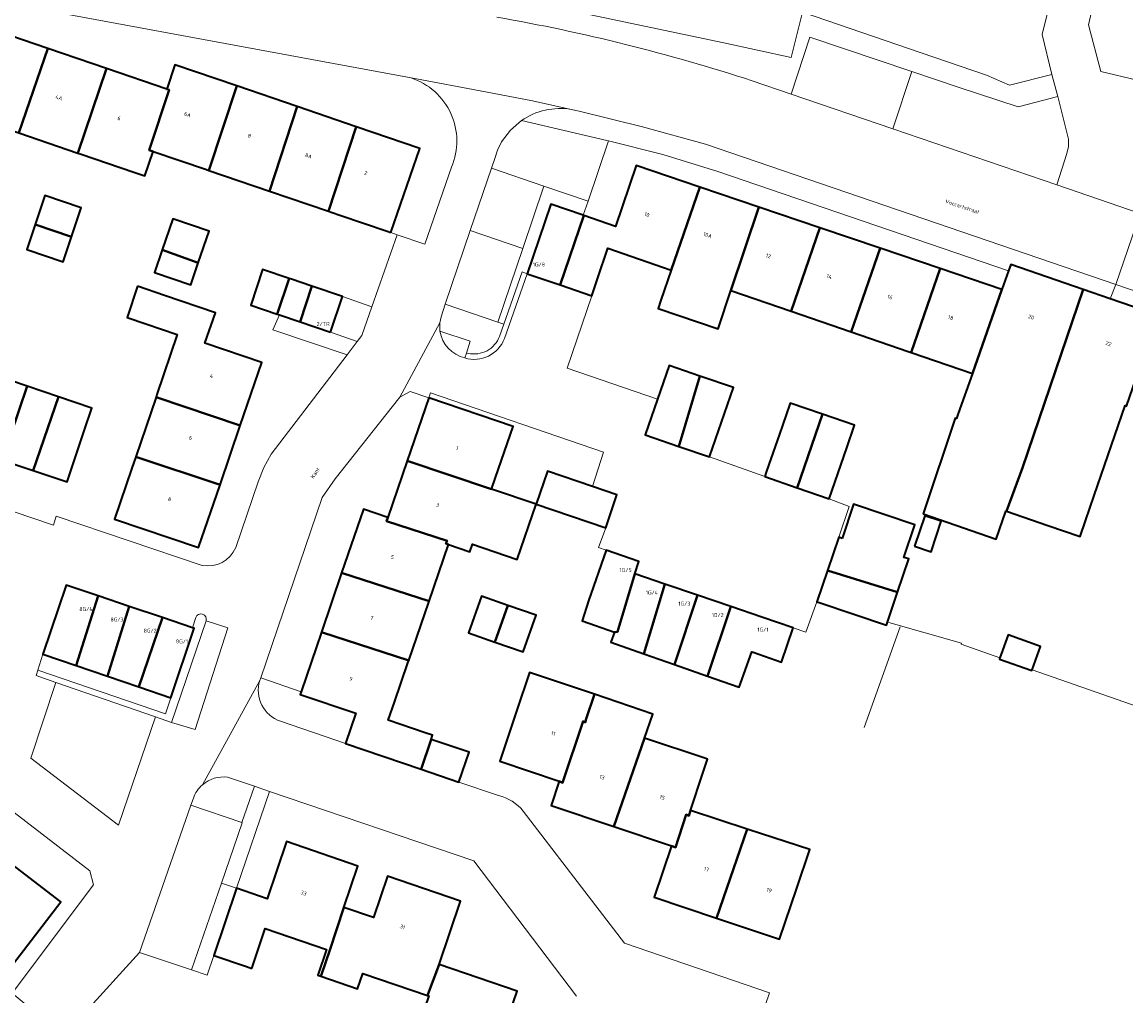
# Model space of a CAD drawing. Header units: metres. Extents: x 197700 to 204338, y 317132 to 325229.
# Tile 604 of 656: x 203213 to 203315, y 318066 to 318156. Entities that reach past the tile are written whole.
import ezdxf
from ezdxf.enums import TextEntityAlignment as Align

# ---------------------------------------------------------------- set-up
doc = ezdxf.new("R2010")
doc.units = ezdxf.units.M
for name, color, linetype, lineweight in [('B-WE-GR-BEPLANTING_CULTUUR_BODEMBEDEKKER-GV', 90, 'Continuous', 18), ('B-WE-GR-BEPLANTING_CULTUUR_HEESTERS-GV', 90, 'Continuous', 18), ('B-WE-GR-BEPLANTING_CULTUUR_ROOS-GV', 90, 'Continuous', 18), ('B-WE-GR-BEPLANTING_CULTUUR_VASTE PLANTENVAK-GV', 90, 'Continuous', 18), ('B-WE-IE-TERREINAFSCHEIDING_KUNSTMATIG_HEKWERK-G', 20, 'IE-TERREINAFSCHEIDING-KUNSTMATIG', 18), ('B-WE-OG-BEBOUWING-GV', 7, 'Continuous', 35), ('B-WE-OG-BEBOUWING-T18', 10, 'Continuous', 18), ('B-WE-OG-TERREIN_ERF-GV', 7, 'Continuous', 18), ('B-WE-OG-TOPOGRAFIE-T18', 10, 'Continuous', 18), ('B-WE-VH-ONVERHARD-GV', 252, 'Continuous', 18), ('B-WE-VH-VERHARDING_ASFALT-GV', 252, 'Continuous', 18), ('B-WE-VH-VERHARDING_BETONSTRAATSTEEN-GV', 252, 'Continuous', 18), ('B-WE-VH-VERHARDING_OPEN-GV', 252, 'Continuous', 18), ('B-WE-VH-VERHARDING_TEGEL-GV', 252, 'Continuous', 18)]:
    doc.layers.add(name, color=color, linetype=linetype, lineweight=lineweight)
doc.styles.add('NLCS-ISO-M200-T18', font='NLCS-ISO.ttf', dxfattribs={"height": 0.36})
doc.linetypes.add('IE-TERREINAFSCHEIDING-KUNSTMATIG', pattern='A,4,[82,NLCS.SHX,S=0.75,R=90,X=0,Y=0],4,-2', length=10)

msp = doc.modelspace()

# ---------------------------------------------------------------- linework, layer by layer
at = {"layer": 'B-WE-GR-BEPLANTING_CULTUUR_BODEMBEDEKKER-GV'}
for points in [[(203318.441, 318159.715), (203313.016, 318161.001), (203311.859, 318155.841), (203312.986, 318151.52), (203316.375, 318150.728)], [(203293.685, 318146.184), (203308.906, 318140.984), (203309.849, 318143.889), (203309.987, 318144.553), (203309.981, 318145.233), (203308.994, 318149.201), (203305.322, 318148.235), (203299.743, 318150.069), (203295.454, 318151.521)], [(203223.644, 318094.382), (203220.737, 318095.376), (203217.819, 318096.374), (203214.721, 318097.433), (203214.267, 318095.938), (203226.116, 318091.886), (203226.615, 318093.366)]]:
    msp.add_lwpolyline(points, close=True, dxfattribs=at)
msp.add_lwpolyline([(203228.712, 318084.051), (203228.474, 318083.398), (203233.223, 318081.775), (203234.38, 318085.158), (203231.892, 318086.005)], dxfattribs=at)
for points in [[(203231.892, 318086.005, 0.2112911), (203229.559, 318085.28)], [(203229.559, 318085.28, 0.125426), (203228.712, 318084.051)]]:
    msp.add_lwpolyline(points, format="xyb", dxfattribs=at)
at = {"layer": 'B-WE-GR-BEPLANTING_CULTUUR_HEESTERS-GV'}
msp.add_lwpolyline([(203264.916, 318138.169), (203265.365, 318139.481), (203261.27, 318140.878), (203259.3, 318135.073), (203256.987, 318128.256), (203257.549, 318128.07), (203259.252, 318132.912), (203259.724, 318132.746), (203261.904, 318139.201)], close=True, dxfattribs=at)
for points in [[(203259.724, 318132.746), (203259.252, 318132.912), (203257.549, 318128.07), (203257.137, 318126.898), (203257.06, 318126.719), (203256.954, 318126.521), (203256.83, 318126.333), (203256.69, 318126.156), (203256.535, 318125.993), (203256.366, 318125.844), (203256.184, 318125.711), (203255.991, 318125.595), (203255.788, 318125.496), (203255.578, 318125.416), (203255.361, 318125.355), (203255.139, 318125.314), (203254.915, 318125.292), (203254.69, 318125.291), (203254.465, 318125.31), (203254.066, 318125.38), (203253.917, 318124.917)], [(203257.611, 318126.737), (203259.724, 318132.746)]]:
    msp.add_lwpolyline(points, dxfattribs=at)
msp.add_lwpolyline([(203253.917, 318124.917, 0.393786), (203257.611, 318126.737)], format="xyb", dxfattribs=at)
at = {"layer": 'B-WE-GR-BEPLANTING_CULTUUR_ROOS-GV'}
for points in [[(203267.282, 318145.077), (203267.102, 318145.122), (203259.191, 318146.973), (203258.155, 318146.073), (203257.331, 318144.978), (203256.967, 318144.227), (203256.701, 318143.437), (203256.395, 318142.542), (203261.27, 318140.878), (203265.365, 318139.481)], [(203257.549, 318128.07), (203256.987, 318128.256), (203252.091, 318129.92), (203251.735, 318128.729), (203251.618, 318128.168), (203251.6, 318128.08), (203251.615, 318127.417), (203254.416, 318126.466), (203254.066, 318125.38), (203254.465, 318125.31), (203254.69, 318125.291), (203254.915, 318125.292), (203255.139, 318125.314), (203255.361, 318125.355), (203255.578, 318125.416), (203255.788, 318125.496), (203255.991, 318125.595), (203256.184, 318125.711), (203256.366, 318125.844), (203256.535, 318125.993), (203256.69, 318126.156), (203256.83, 318126.333), (203256.954, 318126.521), (203257.06, 318126.719), (203257.137, 318126.898)]]:
    msp.add_lwpolyline(points, close=True, dxfattribs=at)
at = {"layer": 'B-WE-GR-BEPLANTING_CULTUUR_VASTE PLANTENVAK-GV'}
msp.add_lwpolyline([(203254.413, 318136.745), (203259.3, 318135.073), (203261.27, 318140.878), (203256.395, 318142.542)], close=True, dxfattribs=at)
at = {"layer": 'B-WE-IE-TERREINAFSCHEIDING_KUNSTMATIG_HEKWERK-G'}
for points in [[(203293.293, 318100.361), (203300.059, 318098.427), (203300.034, 318098.348), (203303.619, 318097.073)], [(203291.001, 318090.609), (203294.349, 318099.94)], [(203306.614, 318095.963), (203317.079, 318092.317), (203329.01, 318088.241)]]:
    msp.add_lwpolyline(points, dxfattribs=at)
at = {"layer": 'B-WE-OG-BEBOUWING-GV'}
for points in [[(203209.391, 318155.648), (203207.59, 318150.377), (203204.77, 318151.341), (203203.153, 318146.61), (203202.333, 318144.21), (203202.584, 318144.124), (203204.457, 318143.514), (203205.347, 318143.211), (203206.889, 318147.733), (203212.501, 318145.82), (203215.186, 318153.667)], [(203212.501, 318145.82), (203217.985, 318143.95), (203220.655, 318151.798), (203215.186, 318153.667)], [(203223.838, 318141.955), (203224.218, 318141.825), (203224.99, 318144.09), (203224.6, 318144.223), (203226.463, 318149.813), (203226.239, 318149.889), (203220.655, 318151.798), (203217.985, 318143.95), (203218.293, 318143.845), (203223.196, 318142.174)], [(203226.239, 318149.889), (203226.463, 318149.813), (203224.6, 318144.223), (203224.99, 318144.09), (203229.923, 318142.406), (203230.135, 318142.334), (203232.747, 318150.182), (203227.006, 318152.142)], [(203230.135, 318142.334), (203235.783, 318140.406), (203238.347, 318148.269), (203232.747, 318150.182)], [(203238.347, 318148.269), (203235.783, 318140.406), (203241.26, 318138.537), (203243.847, 318146.391)], [(203247.064, 318136.556), (203249.734, 318144.381), (203243.847, 318146.391), (203241.26, 318138.537), (203241.604, 318138.42), (203242.332, 318138.171), (203246.702, 318136.679)], [(203273.097, 318133.084), (203275.749, 318140.787), (203269.827, 318142.795), (203267.929, 318137.137), (203264.964, 318138.153), (203262.779, 318131.701), (203265.706, 318130.7), (203266.244, 318132.271), (203267.219, 318135.105)], [(203278.64, 318131.177), (203281.236, 318138.926), (203275.749, 318140.787), (203273.097, 318133.084), (203272.143, 318130.271), (203271.882, 318129.499), (203277.453, 318127.633)], [(203214.016, 318137.306), (203217.394, 318136.173), (203218.299, 318138.871), (203214.921, 318140.003)], [(203264.964, 318138.153), (203264.916, 318138.169), (203261.904, 318139.201), (203259.724, 318132.746), (203262.779, 318131.701)], [(203281.236, 318138.926), (203278.64, 318131.177), (203284.218, 318129.259), (203286.901, 318137.005)], [(203217.394, 318136.173), (203214.016, 318137.306), (203213.239, 318134.988), (203216.617, 318133.855)], [(203229.166, 318133.748), (203230.176, 318136.693), (203226.8, 318137.851), (203225.807, 318134.955)], [(203284.218, 318129.259), (203289.803, 318127.338), (203292.491, 318135.109), (203286.901, 318137.005)], [(203298.084, 318133.212), (203292.491, 318135.109), (203289.803, 318127.338), (203295.101, 318125.517), (203295.385, 318125.419)], [(203225.807, 318134.955), (203225.089, 318132.861), (203228.465, 318131.703), (203229.166, 318133.748)], [(203236.482, 318128.993), (203237.602, 318132.301), (203235.131, 318133.137), (203234.036, 318129.821)], [(203303.809, 318131.271), (203298.084, 318133.212), (203295.385, 318125.419), (203301.062, 318123.467)], [(203296.492, 318110.444), (203298, 318109.926), (203303.285, 318108.11), (203304.178, 318110.709), (203304.243, 318110.687), (203305.721, 318114.727), (203311.342, 318131.287), (203304.632, 318133.592), (203304.429, 318133.02), (203303.809, 318131.271), (203301.062, 318123.467), (203299.754, 318119.753), (203299.591, 318119.289), (203299.459, 318119.333)], [(203239.72, 318131.585), (203237.819, 318132.228), (203237.602, 318132.301), (203236.482, 318128.993), (203236.699, 318128.92), (203238.628, 318128.267)], [(203223.535, 318131.573), (203222.567, 318128.69), (203224.311, 318128.099), (203227.221, 318127.112), (203225.321, 318121.521), (203225.244, 318121.294), (203233.071, 318118.654), (203235.063, 318124.487), (203229.792, 318126.287), (203230.755, 318129.107), (203226.023, 318130.723)], [(203241.436, 318127.317), (203242.555, 318130.625), (203239.72, 318131.585), (203238.628, 318128.267)], [(203317.559, 318124.416), (203318.996, 318128.659), (203313.866, 318130.42), (203311.342, 318131.287), (203305.721, 318114.727), (203304.243, 318110.687), (203308.083, 318109.367), (203311.069, 318108.341), (203311.572, 318109.804), (203312.373, 318112.135), (203315.248, 318120.501), (203315.391, 318120.452), (203316.838, 318124.664)], [(203204.022, 318123.927), (203201.316, 318115.642), (203207.09, 318113.711), (203208, 318116.432), (203210.959, 318115.443), (203213.267, 318122.302), (203210.345, 318123.292), (203209.895, 318121.953)], [(203271.822, 318121.103), (203270.679, 318117.789), (203273.796, 318116.714), (203275.763, 318123.238), (203272.9, 318124.226)], [(203273.796, 318116.714), (203276.647, 318115.73), (203278.867, 318122.168), (203275.763, 318123.238)], [(203216.185, 318121.314), (203213.267, 318122.302), (203210.959, 318115.443), (203213.846, 318114.477)], [(203216.185, 318121.314), (203213.846, 318114.477), (203216.99, 318113.426), (203218.575, 318118.167), (203219.277, 318120.267)], [(203231.191, 318113.15), (203233.071, 318118.654), (203225.244, 318121.294), (203223.361, 318115.753)], [(203256.773, 318113.814), (203258.4, 318118.542), (203250.587, 318121.23), (203248.577, 318115.354), (203256.401, 318112.733)], [(203281.788, 318113.91), (203284.798, 318112.869), (203287.132, 318119.704), (203284.146, 318120.734), (203283.421, 318118.636), (203283.15, 318117.851), (203281.955, 318114.394)], [(203284.798, 318112.869), (203287.759, 318111.846), (203289.394, 318116.578), (203290.118, 318118.673), (203287.132, 318119.704)], [(203223.004, 318114.701), (203221.395, 318109.966), (203229.198, 318107.316), (203231.191, 318113.15), (203223.361, 318115.753)], [(203248.577, 318115.354), (203246.787, 318110.119), (203246.659, 318109.773), (203252.295, 318107.941), (203252.158, 318107.696), (203252.423, 318107.594), (203254.399, 318106.914), (203254.642, 318107.62), (203258.782, 318106.215), (203260.558, 318111.339), (203256.401, 318112.733)], [(203265.774, 318112.984), (203261.598, 318114.402), (203260.558, 318111.339), (203267.006, 318109.149), (203268.047, 318112.212)], [(203242.483, 318104.967), (203250.614, 318102.334), (203252.423, 318107.594), (203252.158, 318107.696), (203252.295, 318107.941), (203246.659, 318109.773), (203246.787, 318110.119), (203244.5, 318110.877)], [(203288.973, 318108.161), (203288.666, 318108.266), (203287.613, 318105.182), (203294.118, 318103.179), (203295.148, 318106.26), (203294.711, 318106.406), (203295.722, 318109.427), (203290.033, 318111.33)], [(203295.688, 318107.433), (203297.224, 318106.919), (203298.172, 318109.752), (203296.636, 318110.266)], [(203269.718, 318104.879), (203270.075, 318106.021), (203267.046, 318107.077), (203265.4, 318102.356), (203264.82, 318100.505), (203267.818, 318099.452), (203268.097, 318099.479)], [(203250.614, 318102.334), (203242.483, 318104.967), (203240.607, 318099.47), (203248.717, 318096.819), (203250.586, 318102.252)], [(203270.547, 318097.453), (203272.514, 318103.923), (203269.718, 318104.879), (203268.097, 318099.479), (203267.818, 318099.452), (203267.493, 318098.526)], [(203294.118, 318103.179), (203287.613, 318105.182), (203286.625, 318102.289), (203286.937, 318102.182), (203293.096, 318100.122)], [(203217.819, 318096.374), (203219.877, 318102.826), (203216.889, 318103.833), (203214.721, 318097.433)], [(203273.396, 318096.453), (203275.53, 318102.892), (203272.514, 318103.923), (203270.547, 318097.453)], [(203219.877, 318102.826), (203217.819, 318096.374), (203220.737, 318095.376), (203222.757, 318101.856)], [(203257.928, 318101.945), (203255.472, 318102.808), (203254.275, 318099.401), (203256.721, 318098.542)], [(203273.396, 318096.453), (203276.475, 318095.371), (203278.627, 318101.833), (203275.53, 318102.892)], [(203223.644, 318094.382), (203225.835, 318100.819), (203222.757, 318101.856), (203220.737, 318095.376)], [(203257.928, 318101.945), (203256.721, 318098.542), (203259.342, 318097.621), (203260.539, 318101.028)], [(203281.497, 318100.852), (203278.627, 318101.833), (203276.475, 318095.371), (203279.413, 318094.339), (203279.539, 318094.698), (203280.574, 318097.644), (203280.714, 318097.595), (203283.332, 318096.675), (203284.428, 318099.854)], [(203225.835, 318100.819), (203223.644, 318094.382), (203226.615, 318093.366), (203228.794, 318099.822), (203228.629, 318099.878)], [(203250.789, 318089.488), (203250.918, 318089.886), (203250.252, 318090.115), (203246.818, 318091.296), (203247.393, 318092.97), (203248.643, 318096.603), (203248.717, 318096.819), (203240.607, 318099.47), (203238.713, 318093.921), (203238.626, 318093.666), (203243.81, 318091.933), (203242.854, 318089.131), (203249.86, 318086.731)], [(203306.614, 318095.963), (203307.385, 318098.142), (203304.375, 318099.207), (203303.619, 318097.073), (203303.581, 318096.964), (203306.591, 318095.899)], [(203258.763, 318092.23), (203257.177, 318087.488), (203262.7, 318085.641), (203263.007, 318085.467), (203264.91, 318091.183), (203265.103, 318091.081), (203265.209, 318091.4), (203265.977, 318093.703), (203259.931, 318095.723)], [(203262.7, 318085.641), (203261.932, 318083.367), (203267.771, 318081.405), (203270.606, 318089.607), (203271.377, 318091.837), (203265.977, 318093.703), (203265.209, 318091.4), (203265.103, 318091.081), (203264.91, 318091.183), (203263.007, 318085.467)], [(203250.789, 318089.488), (203249.86, 318086.731), (203253.381, 318085.544), (203254.316, 318088.32)], [(203276.2, 318087.748), (203270.606, 318089.607), (203267.771, 318081.405), (203273.115, 318079.609), (203273.484, 318079.459), (203274.48, 318082.52), (203274.721, 318082.41), (203274.889, 318082.917), (203276.036, 318086.383), (203276.336, 318087.291), (203276.467, 318087.659)], [(203277.31, 318072.916), (203280.148, 318081.17), (203274.889, 318082.917), (203274.721, 318082.41), (203274.48, 318082.52), (203273.484, 318079.459), (203273.115, 318079.609), (203271.524, 318074.856)], [(203277.31, 318072.916), (203283.16, 318070.954), (203284.75, 318075.695), (203285.951, 318079.277), (203280.346, 318081.104), (203280.148, 318081.17)], [(203234.159, 318068.232), (203235.383, 318071.941), (203241.075, 318069.987), (203240.263, 318067.621), (203240.547, 318067.523), (203240.604, 318067.682), (203241.379, 318069.928), (203242.681, 318073.9), (203243.998, 318077.729), (203237.369, 318080.011), (203235.571, 318074.708), (203232.735, 318075.68), (203230.612, 318069.439), (203233.642, 318068.408)], [(203206.561, 318069.915), (203210.544, 318066.841), (203216.392, 318074.416), (203211.842, 318077.911), (203205.97, 318070.371)], [(203251.54, 318068.613), (203253.508, 318074.488), (203246.751, 318076.808), (203245.436, 318072.977), (203242.681, 318073.9), (203241.379, 318069.928), (203240.604, 318067.682), (203240.547, 318067.523), (203243.959, 318066.352), (203244.45, 318067.781), (203250.452, 318065.72), (203250.487, 318065.82)], [(203251.54, 318068.613), (203250.487, 318065.82), (203250.452, 318065.72), (203250.573, 318065.679), (203248.069, 318058.384), (203251.165, 318057.321), (203251.635, 318058.692), (203255.745, 318057.283), (203258.793, 318066.126)]]:
    msp.add_lwpolyline(points, close=True, dxfattribs=at)
at = {"layer": 'B-WE-OG-TERREIN_ERF-GV'}
for points in [[(203255.889, 318158.863), (203277.97, 318154.181), (203284.247, 318152.809), (203285.289, 318157.015), (203296.294, 318153.254), (203302.389, 318151.18), (203304.495, 318150.26), (203308.449, 318151.237), (203307.542, 318154.952), (203307.968, 318156.718)], [(203232.644, 318107.312), (203234.73, 318113.433), (203235.27, 318114.742), (203235.933, 318115.996), (203242.99, 318125.218), (203236.105, 318127.537), (203236.699, 318128.92), (203236.482, 318128.993), (203234.036, 318129.821), (203235.131, 318133.137), (203237.602, 318132.301), (203237.819, 318132.228), (203239.72, 318131.585), (203242.555, 318130.625), (203245.286, 318129.653), (203247.644, 318136.361), (203247.064, 318136.556), (203246.702, 318136.679), (203242.332, 318138.171), (203241.604, 318138.42), (203241.26, 318138.537), (203235.783, 318140.406), (203230.135, 318142.334), (203229.923, 318142.406), (203224.99, 318144.09), (203224.218, 318141.825), (203223.838, 318141.955), (203223.196, 318142.174), (203218.293, 318143.845), (203217.985, 318143.95), (203212.501, 318145.82)], [(203315.391, 318120.452), (203315.248, 318120.501), (203312.373, 318112.135), (203311.572, 318109.804), (203311.069, 318108.341), (203308.083, 318109.367), (203304.243, 318110.687), (203304.178, 318110.709), (203303.285, 318108.11), (203298, 318109.926), (203296.492, 318110.444), (203299.459, 318119.333), (203299.591, 318119.289), (203299.754, 318119.753), (203301.062, 318123.467), (203295.385, 318125.419), (203295.101, 318125.517), (203289.803, 318127.338), (203284.218, 318129.259), (203278.64, 318131.177), (203277.453, 318127.633), (203271.882, 318129.499), (203272.143, 318130.271), (203273.097, 318133.084), (203267.219, 318135.105), (203266.244, 318132.271), (203265.706, 318130.7), (203263.415, 318123.974), (203271.822, 318121.103), (203272.9, 318124.226), (203275.763, 318123.238), (203278.867, 318122.168), (203276.647, 318115.73), (203281.788, 318113.91), (203281.955, 318114.394), (203283.15, 318117.851), (203283.421, 318118.636), (203284.146, 318120.734), (203287.132, 318119.704), (203290.118, 318118.673), (203289.394, 318116.578), (203287.759, 318111.846), (203289.625, 318111.139), (203288.666, 318108.266), (203288.973, 318108.161), (203290.033, 318111.33), (203295.722, 318109.427), (203294.711, 318106.406), (203295.148, 318106.26), (203294.118, 318103.179), (203293.096, 318100.122), (203286.937, 318102.182), (203286.625, 318102.289), (203285.608, 318099.459), (203284.428, 318099.854), (203283.332, 318096.675), (203280.714, 318097.595), (203280.574, 318097.644), (203279.539, 318094.698), (203279.413, 318094.339), (203276.475, 318095.371), (203273.396, 318096.453), (203270.547, 318097.453), (203267.493, 318098.526), (203267.818, 318099.452), (203264.82, 318100.505), (203265.4, 318102.356), (203267.046, 318107.077), (203266.348, 318107.334), (203267.006, 318109.149), (203260.558, 318111.339), (203258.782, 318106.215), (203254.642, 318107.62), (203254.399, 318106.914), (203252.423, 318107.594), (203250.614, 318102.334), (203250.586, 318102.252), (203248.717, 318096.819), (203248.643, 318096.603), (203247.393, 318092.97), (203246.818, 318091.296), (203250.252, 318090.115), (203250.918, 318089.886), (203250.789, 318089.488), (203254.316, 318088.32), (203253.381, 318085.544), (203257.049, 318084.308)], [(203210.345, 318123.292), (203213.267, 318122.302)], [(203213.267, 318122.302), (203216.185, 318121.314), (203219.277, 318120.267), (203218.575, 318118.167), (203216.99, 318113.426), (203213.846, 318114.477), (203210.959, 318115.443), (203208, 318116.432), (203207.09, 318113.711), (203201.316, 318115.642), (203195.531, 318117.576), (203195.151, 318116.366), (203215.71, 318109.402), (203215.972, 318110.216), (203229.527, 318105.658)], [(203211.889, 318065.948), (203219.435, 318075.995), (203219.086, 318077.293), (203206.09, 318087.288)], [(203264.299, 318065.652), (203254.766, 318078.218), (203235.795, 318084.676), (203232.735, 318075.68), (203235.571, 318074.708), (203237.369, 318080.011), (203243.998, 318077.729), (203242.681, 318073.9), (203245.436, 318072.977), (203246.751, 318076.808), (203253.508, 318074.488), (203251.54, 318068.613), (203258.793, 318066.126), (203255.745, 318057.283)], [(203259.356, 318082.844), (203268.742, 318070.569), (203282.207, 318065.973), (203281.474, 318063.798), (203307.647, 318055.704)], [(203250.573, 318065.679), (203250.452, 318065.72), (203244.45, 318067.781), (203243.959, 318066.352), (203240.547, 318067.523), (203240.263, 318067.621), (203241.075, 318069.987), (203235.383, 318071.941), (203234.159, 318068.232), (203233.642, 318068.408), (203230.612, 318069.439), (203229.994, 318067.623), (203228.551, 318068.114), (203223.716, 318069.705), (203218.481, 318063.955)]]:
    msp.add_lwpolyline(points, dxfattribs=at)
for points in [[(203267.282, 318145.077), (203265.365, 318139.481), (203264.916, 318138.169), (203264.964, 318138.153), (203267.929, 318137.137), (203269.827, 318142.795), (203275.749, 318140.787), (203281.236, 318138.926), (203286.901, 318137.005), (203292.491, 318135.109), (203298.084, 318133.212), (203303.809, 318131.271), (203304.429, 318133.02), (203277.418, 318142.225), (203272.3, 318143.818)], [(203214.016, 318137.306), (203214.921, 318140.003), (203218.299, 318138.871), (203217.394, 318136.173), (203216.617, 318133.855), (203213.239, 318134.988)], [(203229.166, 318133.748), (203228.465, 318131.703), (203225.089, 318132.861), (203225.807, 318134.955), (203226.8, 318137.851), (203230.176, 318136.693)], [(203224.311, 318128.099), (203222.567, 318128.69), (203223.535, 318131.573), (203226.023, 318130.723), (203230.755, 318129.107), (203229.792, 318126.287), (203235.063, 318124.487), (203233.071, 318118.654), (203231.191, 318113.15), (203229.198, 318107.316), (203221.395, 318109.966), (203223.004, 318114.701), (203223.361, 318115.753), (203225.244, 318121.294), (203225.321, 318121.521), (203227.221, 318127.112)], [(203234.965, 318095.233), (203238.713, 318093.921), (203240.607, 318099.47), (203242.483, 318104.967), (203244.5, 318110.877), (203246.787, 318110.119), (203248.577, 318115.354), (203250.587, 318121.23), (203248.864, 318121.801), (203247.874, 318121.286), (203241.872, 318113.703), (203240.691, 318111.958)], [(203265.774, 318112.984), (203266.816, 318116.168), (203250.748, 318121.689), (203250.587, 318121.23), (203258.4, 318118.542), (203256.773, 318113.814), (203256.401, 318112.733), (203260.558, 318111.339), (203261.598, 318114.402)], [(203295.688, 318107.433), (203296.636, 318110.266), (203298.172, 318109.752), (203297.224, 318106.919)], [(203256.721, 318098.542), (203254.275, 318099.401), (203255.472, 318102.808), (203257.928, 318101.945), (203260.539, 318101.028), (203259.342, 318097.621)], [(203303.619, 318097.073), (203304.375, 318099.207), (203307.385, 318098.142), (203306.614, 318095.963), (203306.591, 318095.899), (203303.581, 318096.964)], [(203262.7, 318085.641), (203257.177, 318087.488), (203258.763, 318092.23), (203259.931, 318095.723), (203265.977, 318093.703), (203271.377, 318091.837), (203270.606, 318089.607), (203276.2, 318087.748), (203276.467, 318087.659), (203276.336, 318087.291), (203276.036, 318086.383), (203274.889, 318082.917), (203280.148, 318081.17), (203280.346, 318081.104), (203285.951, 318079.277), (203284.75, 318075.695), (203283.16, 318070.954), (203277.31, 318072.916), (203271.524, 318074.856), (203273.115, 318079.609), (203267.771, 318081.405), (203261.932, 318083.367)], [(203211.842, 318077.911), (203216.392, 318074.416), (203210.544, 318066.841), (203206.561, 318069.915), (203205.97, 318070.371), (203205.785, 318070.514), (203204.114, 318068.351), (203199.724, 318071.743), (203200.274, 318072.454), (203201.388, 318073.894), (203201.228, 318074.018), (203200.605, 318074.5), (203196.456, 318077.725), (203199.21, 318081.311), (203202.255, 318085.276), (203207.15, 318081.515)], [(203234.38, 318085.158), (203233.223, 318081.775), (203233.24, 318081.769), (203231.316, 318076.167), (203232.735, 318075.68), (203235.795, 318084.676)], [(203228.551, 318068.114), (203229.994, 318067.623), (203230.612, 318069.439), (203232.735, 318075.68), (203231.316, 318076.167)]]:
    msp.add_lwpolyline(points, close=True, dxfattribs=at)
for points in [[(203229.527, 318105.658, 0.3502761), (203232.644, 318107.312)], [(203257.049, 318084.308, -0.1600288), (203259.356, 318082.844)]]:
    msp.add_lwpolyline(points, format="xyb", dxfattribs=at)
at = {"layer": 'B-WE-VH-ONVERHARD-GV'}
msp.add_lwpolyline([(203236.105, 318127.537), (203242.99, 318125.218), (203243.926, 318126.441), (203241.436, 318127.317), (203238.628, 318128.267), (203236.699, 318128.92)], close=True, dxfattribs=at)
at = {"layer": 'B-WE-VH-VERHARDING_ASFALT-GV'}
for points in [[(203181.068, 318164.244), (203185.565, 318163.047), (203193.325, 318161.336), (203201.118, 318159.776), (203248.926, 318150.919), (203255.841, 318149.638), (203260.199, 318148.787), (203263.802, 318148.001), (203264.538, 318147.84), (203270.425, 318146.39), (203276.265, 318144.761), (203314.387, 318131.732), (203316.656, 318138.336), (203308.906, 318140.984), (203293.685, 318146.184), (203284.241, 318149.411), (203280.612, 318150.651)], [(203319.538, 318137.352), (203319.411, 318137.395), (203316.656, 318138.336), (203314.387, 318131.732), (203354.04, 318118.179), (203354.603, 318117.987), (203362.606, 318115.252), (203379.616, 318109.438), (203399.773, 318102.549), (203428.642, 318092.682), (203429.26, 318092.478), (203429.959, 318092.143), (203430.556, 318091.65), (203431.507, 318090.878), (203432.45, 318090.022), (203433.398, 318088.992), (203434.063, 318087.886)]]:
    msp.add_lwpolyline(points, dxfattribs=at)
msp.add_lwpolyline([(203280.612, 318150.651, 0.035827), (203256.9, 318156.565)], format="xyb", dxfattribs=at)
at = {"layer": 'B-WE-VH-VERHARDING_BETONSTRAATSTEEN-GV'}
for points in [[(203316.742, 318177.196), (203314.8, 318177.652), (203313.58, 318172.314), (203312.36, 318166.976), (203310.427, 318167.418), (203309.197, 318162.068), (203307.968, 318156.718), (203307.542, 318154.952), (203308.449, 318151.237), (203308.994, 318149.201), (203309.981, 318145.233), (203309.987, 318144.553), (203309.849, 318143.889), (203308.906, 318140.984), (203316.656, 318138.336)], [(203263.802, 318148.001), (203260.199, 318148.787), (203255.841, 318149.638), (203248.926, 318150.919)], [(203229.559, 318085.28), (203234.878, 318094.979), (203234.965, 318095.233), (203240.691, 318111.958), (203241.872, 318113.703), (203247.874, 318121.286), (203251.618, 318128.168), (203251.735, 318128.729), (203252.091, 318129.92), (203254.413, 318136.745), (203256.395, 318142.542), (203256.701, 318143.437), (203256.967, 318144.227), (203257.331, 318144.978), (203258.155, 318146.073), (203259.191, 318146.973)], [(203252.696, 318142.635), (203250.219, 318135.494), (203247.644, 318136.361), (203245.286, 318129.653), (203244.353, 318126.999), (203243.926, 318126.441), (203242.99, 318125.218), (203235.933, 318115.996), (203235.27, 318114.742), (203234.73, 318113.433), (203232.644, 318107.312)], [(203250.587, 318121.23), (203250.748, 318121.689), (203266.816, 318116.168), (203265.774, 318112.984), (203268.047, 318112.212), (203267.006, 318109.149), (203266.348, 318107.334), (203267.046, 318107.077), (203270.075, 318106.021), (203269.718, 318104.879), (203272.514, 318103.923), (203275.53, 318102.892), (203278.627, 318101.833), (203281.497, 318100.852), (203284.428, 318099.854), (203285.608, 318099.459), (203286.625, 318102.289), (203287.613, 318105.182), (203288.666, 318108.266), (203289.625, 318111.139), (203287.759, 318111.846), (203284.798, 318112.869), (203281.788, 318113.91), (203276.647, 318115.73), (203273.796, 318116.714), (203270.679, 318117.789), (203271.822, 318121.103), (203263.415, 318123.974), (203265.706, 318130.7), (203262.779, 318131.701), (203259.724, 318132.746), (203257.611, 318126.737)], [(203251.615, 318127.417), (203251.6, 318128.08), (203251.618, 318128.168), (203247.874, 318121.286), (203248.864, 318121.801), (203250.587, 318121.23)], [(203229.527, 318105.658), (203215.972, 318110.216), (203215.71, 318109.402), (203195.151, 318116.366), (203192.109, 318117.396), (203190.098, 318111.922), (203193.611, 318110.722)], [(203193.611, 318110.722), (203211.842, 318104.493), (203206.09, 318087.288), (203219.086, 318077.293), (203219.435, 318075.995), (203211.889, 318065.948), (203216.42, 318062.157), (203218.481, 318063.955), (203223.716, 318069.705), (203228.474, 318083.398), (203228.712, 318084.051)], [(203229.898, 318100.519), (203231.9, 318099.851), (203228.884, 318090.433), (203226.669, 318091.083), (203225.19, 318091.594), (203221.765, 318081.554), (203213.617, 318087.746), (203215.939, 318094.791), (203214.111, 318095.423), (203214.267, 318095.938), (203214.721, 318097.433), (203216.889, 318103.833), (203219.877, 318102.826), (203222.757, 318101.856), (203225.835, 318100.819)], [(203225.835, 318100.819), (203228.629, 318099.878), (203228.935, 318100.823)], [(203234.878, 318094.979), (203229.559, 318085.28)], [(203242.854, 318089.131), (203236.818, 318091.194)], [(203257.049, 318084.308), (203253.381, 318085.544), (203249.86, 318086.731), (203242.854, 318089.131)], [(203231.892, 318086.005), (203234.38, 318085.158), (203235.795, 318084.676), (203254.766, 318078.218), (203264.299, 318065.652)], [(203266.328, 318064.311), (203270.7, 318062.824), (203269.662, 318059.71), (203279.025, 318056.528), (203280.271, 318060.225), (203281.474, 318063.798), (203282.207, 318065.973), (203268.742, 318070.569), (203259.356, 318082.844)]]:
    msp.add_lwpolyline(points, dxfattribs=at)
msp.add_lwpolyline([(203318.441, 318159.715), (203316.375, 318150.728), (203312.986, 318151.52), (203311.859, 318155.841), (203313.016, 318161.001)], close=True, dxfattribs=at)
for points in [[(203248.926, 318150.919, -0.4395766), (203252.696, 318142.635)], [(203259.191, 318146.973, -0.1899667), (203263.802, 318148.001)], [(203253.917, 318124.917, -0.3014757), (203251.615, 318127.417)], [(203257.611, 318126.737, -0.393786), (203253.917, 318124.917)], [(203232.644, 318107.312, -0.3502761), (203229.527, 318105.658)], [(203228.935, 318100.823, -0.9699319), (203229.898, 318100.519)], [(203236.818, 318091.194, -0.4099885), (203234.878, 318094.979)], [(203229.559, 318085.28, -0.2112911), (203231.892, 318086.005)], [(203228.712, 318084.051, -0.125426), (203229.559, 318085.28)], [(203259.356, 318082.844, 0.1600288), (203257.049, 318084.308)]]:
    msp.add_lwpolyline(points, format="xyb", dxfattribs=at)
at = {"layer": 'B-WE-VH-VERHARDING_OPEN-GV'}
for points in [[(203280.612, 318150.651), (203284.241, 318149.411), (203285.981, 318154.696), (203295.454, 318151.521), (203299.743, 318150.069), (203305.322, 318148.235), (203308.994, 318149.201), (203308.449, 318151.237), (203304.495, 318150.26), (203302.389, 318151.18), (203296.294, 318153.254), (203285.289, 318157.015), (203284.247, 318152.809), (203277.97, 318154.181), (203255.889, 318158.863), (203254.457, 318159.173), (203249.28, 318160.166)], [(203253.917, 318124.917), (203254.066, 318125.38), (203254.416, 318126.466), (203251.615, 318127.417)], [(203236.818, 318091.194), (203242.854, 318089.131), (203243.81, 318091.933), (203238.626, 318093.666), (203238.713, 318093.921), (203234.965, 318095.233), (203234.878, 318094.979)]]:
    msp.add_lwpolyline(points, dxfattribs=at)
for points in [[(203256.9, 318156.565, -0.035827), (203280.612, 318150.651)], [(203251.615, 318127.417, 0.3014757), (203253.917, 318124.917)], [(203234.878, 318094.979, 0.4099885), (203236.818, 318091.194)]]:
    msp.add_lwpolyline(points, format="xyb", dxfattribs=at)
for points in [[(203259.3, 318135.073), (203254.413, 318136.745), (203252.091, 318129.92), (203256.987, 318128.256)], [(203241.436, 318127.317), (203243.926, 318126.441), (203244.353, 318126.999), (203245.286, 318129.653), (203242.555, 318130.625)], [(203226.669, 318091.083), (203228.884, 318090.433), (203231.9, 318099.851), (203229.898, 318100.519), (203229.892, 318100.498)], [(203225.19, 318091.594), (203215.939, 318094.791), (203213.617, 318087.746), (203221.765, 318081.554)], [(203233.223, 318081.775), (203228.474, 318083.398), (203223.716, 318069.705), (203228.551, 318068.114), (203231.316, 318076.167), (203233.24, 318081.769)]]:
    msp.add_lwpolyline(points, close=True, dxfattribs=at)
at = {"layer": 'B-WE-VH-VERHARDING_TEGEL-GV'}
for points in [[(203248.926, 318150.919), (203201.118, 318159.776), (203193.325, 318161.336), (203185.565, 318163.047), (203181.068, 318164.244), (203180.426, 318164.415), (203179.785, 318164.588), (203179.231, 318164.736)], [(203209.391, 318155.648), (203215.186, 318153.667), (203220.655, 318151.798), (203226.239, 318149.889), (203227.006, 318152.142), (203232.747, 318150.182), (203238.347, 318148.269), (203243.847, 318146.391), (203249.734, 318144.381), (203247.064, 318136.556), (203247.644, 318136.361), (203250.219, 318135.494), (203252.696, 318142.635)], [(203259.191, 318146.973), (203267.102, 318145.122), (203267.282, 318145.077), (203272.3, 318143.818), (203277.418, 318142.225), (203304.429, 318133.02), (203304.632, 318133.592), (203311.342, 318131.287), (203313.866, 318130.42), (203314.387, 318131.732), (203276.265, 318144.761), (203270.425, 318146.39), (203264.538, 318147.84), (203263.802, 318148.001)], [(203228.935, 318100.823), (203228.629, 318099.878), (203228.794, 318099.822), (203226.615, 318093.366), (203226.116, 318091.886), (203214.267, 318095.938), (203214.111, 318095.423), (203215.939, 318094.791)], [(203215.939, 318094.791), (203225.19, 318091.594), (203226.669, 318091.083), (203229.892, 318100.498), (203229.898, 318100.519)]]:
    msp.add_lwpolyline(points, dxfattribs=at)
for points in [[(203284.241, 318149.411), (203293.685, 318146.184), (203295.454, 318151.521), (203285.981, 318154.696)], [(203353.562, 318116.799), (203354.04, 318118.179), (203314.387, 318131.732), (203313.866, 318130.42), (203318.996, 318128.659), (203333.057, 318123.829), (203340.095, 318121.412), (203347.038, 318119.028)]]:
    msp.add_lwpolyline(points, close=True, dxfattribs=at)
for points in [[(203252.696, 318142.635, 0.4395766), (203248.926, 318150.919)], [(203263.802, 318148.001, 0.1899667), (203259.191, 318146.973)], [(203229.898, 318100.519, 0.9699319), (203228.935, 318100.823)]]:
    msp.add_lwpolyline(points, format="xyb", dxfattribs=at)

# ---------------------------------------------------------------- texts
at = {"layer": 'B-WE-OG-BEBOUWING-T18', "style": 'NLCS-ISO-M200-T18'}
for s, rotation, p in [('4A', 341.2, (203216.228, 318149.084)), ('6', 341.2, (203221.827, 318147.17)), ('6A', 341.2, (203228.172, 318147.517)), ('8', 341.2, (203233.921, 318145.554)), ('8A', 341.2, (203239.405, 318143.681)), ('2', 341.2, (203244.727, 318142.092)), ('10', 341.3, (203270.838, 318138.229)), ('10A', 341.3, (203276.476, 318136.317)), ('12', 341.3, (203282.118, 318134.403)), ('14', 341.3, (203287.769, 318132.487)), ('16', 341.3, (203293.412, 318130.573)), ('18', 341.3, (203299.041, 318128.664)), ('20', 341.1, (203306.524, 318128.713)), ('22', 341.1, (203313.706, 318126.246)), ('4', 341.2, (203230.414, 318123.25)), ('6', 341.2, (203228.457, 318117.52)), ('1', 341.2, (203253.217, 318116.56)), ('8', 341.2, (203226.504, 318111.802)), ('3', 341.2, (203251.407, 318111.269)), ('5', 341.2, (203247.207, 318106.425)), ('7', 341.2, (203245.278, 318100.773)), ('9', 341.2, (203243.349, 318095.121)), ('11', 341.6, (203262.14, 318090.046)), ('13', 341.5, (203266.667, 318085.996)), ('15', 341.5, (203272.26, 318084.116)), ('17', 341.5, (203276.371, 318077.45)), ('19', 341.5, (203282.189, 318075.499)), ('33', 341, (203238.957, 318075.234)), ('31', 341.1, (203248.139, 318072.102))]:
    msp.add_text(s, height=0.36, rotation=rotation, dxfattribs=at).set_placement(p, align=Align.MIDDLE)
for s, p in [('1G/8', (203260.802, 318133.596)), ('2/TR', (203240.768, 318128.075)), ('1G/5', (203268.856, 318105.235)), ('1G/4', (203271.295, 318103.137)), ('1G/3', (203274.311, 318102.106)), ('8G/4', (203218.739, 318101.607)), ('1G/2', (203277.408, 318101.047)), ('8G/3', (203221.619, 318100.637)), ('8G/2', (203224.697, 318099.599)), ('1G/1', (203281.61, 318099.691)), ('8G/1', (203227.656, 318098.603))]:
    msp.add_text(s, height=0.36, dxfattribs=at).set_placement(p, align=Align.MIDDLE)
at = {"layer": 'B-WE-OG-TOPOGRAFIE-T18', "style": 'NLCS-ISO-M200-T18'}
for s, rotation, p in [('Voccartstraat', 341.2, (203300.143, 318138.968)), ('Kant', 55.9, (203240.031, 318114.243))]:
    msp.add_text(s, height=0.36, rotation=rotation, dxfattribs=at).set_placement(p, align=Align.MIDDLE)

doc.saveas('drawing.dxf')
